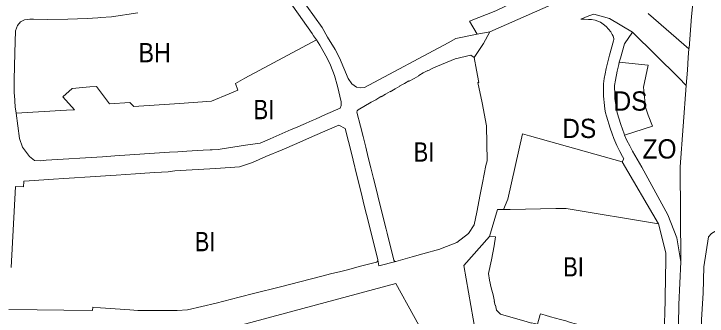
# Model space of a CAD drawing. Extents: x -650451 to -642268, y -1075216 to -1066610.
# Drawn here: x -648300.4 to -647868.5, y -1070372.8 to -1070184.8 of the extents above; entities that cross this region are included whole.
import ezdxf

# ---------------------------------------------------------------- set-up
doc = ezdxf.new("R2010")
doc.units = 0
doc.header["$LTSCALE"] = 4.8
for name, color, linetype, lineweight in [('1', 7, 'Continuous', 13), ('11', 7, 'Continuous', 13), ('15', 7, 'Continuous', 13), ('2', 7, 'Continuous', 13), ('24', 7, 'Continuous', 13), ('25', 7, 'Continuous', 13), ('40', 7, 'Continuous', 13), ('42', 7, 'Continuous', 13)]:
    doc.layers.add(name, color=color, linetype=linetype, lineweight=lineweight)
doc.layers.add('62', color=7, linetype='Continuous')

msp = doc.modelspace()

# ---------------------------------------------------------------- linework, layer by layer
at = {"layer": '1'}
for points in [[(-648021.35, -1070096.14), (-648010.55, -1070112.03), (-647985.78, -1070144.53), (-647984.1, -1070158.09), (-647975.21, -1070170.64), (-648000.23, -1070182.88), (-648016.62, -1070189.37), (-648011.68, -1070197.45)], [(-648136.17, -1070166.33), (-648114.57, -1070196.91), (-648113.7, -1070198.48), (-648111.79, -1070201.01)], [(-648011.68, -1070197.45), (-648024.97, -1070200.05), (-648029.87, -1070202.83), (-648081.95, -1070230.61), (-648084.29, -1070230.75), (-648086.84, -1070230.47), (-648089.81, -1070228.21), (-648092.22, -1070224.96), (-648097.5, -1070212.2), (-648100.3, -1070206.86), (-648104.91, -1070199.23), (-648108.41, -1070193.3), (-648117.86, -1070179.91), (-648121.6, -1070174.62)], [(-648298.94, -1070246.62), (-648299.56, -1070242.66), (-648300.09, -1070235.42), (-648300.14, -1070234.24), (-648300.26, -1070225.9), (-648299.73, -1070208.99), (-648299.31, -1070195.28), (-648298.08, -1070192.01), (-648296.21, -1070189.78), (-648293.66, -1070188.37), (-648290.53, -1070188.08), (-648288.12, -1070188.1), (-648279.39, -1070188.19), (-648266.72, -1070188.03), (-648254.7, -1070187.63), (-648248.18, -1070187.16), (-648246.5, -1070187.01), (-648239.48, -1070186.5), (-648223.26, -1070184.12)], [(-648111.79, -1070201.01), (-648156.42, -1070224.85), (-648162.37, -1070228.03), (-648160.78, -1070232.3), (-648166.31, -1070234.59), (-648177.26, -1070239.13), (-648197.26, -1070240.45), (-648225.67, -1070242.33), (-648228.05, -1070239.85), (-648240.81, -1070240.8), (-648248.96, -1070229.92), (-648253.14, -1070230.26), (-648264.1, -1070231.14), (-648269.87, -1070236.34), (-648262.71, -1070244.46), (-648267.67, -1070244.74), (-648298.94, -1070246.62)]]:
    msp.add_lwpolyline(points, dxfattribs=at)
at = {"layer": '11'}
msp.add_lwpolyline([(-648169.69, -1070381.43), (-648062.37, -1070352.64), (-648040.47, -1070392.422), (-648014.63, -1070439.36)], dxfattribs=at)
at = {"layer": '15'}
for points in [[(-648111.79, -1070201.01), (-648113.7, -1070198.48), (-648114.57, -1070196.91), (-648136.17, -1070166.33)], [(-648121.6, -1070174.62), (-648117.86, -1070179.91), (-648108.41, -1070193.3), (-648104.91, -1070199.23), (-648100.3, -1070206.86), (-648097.5, -1070212.2), (-648092.22, -1070224.96), (-648089.81, -1070228.21), (-648086.84, -1070230.47), (-648084.29, -1070230.75), (-648081.95, -1070230.61), (-648029.87, -1070202.83), (-648024.97, -1070200.05), (-648011.68, -1070197.45), (-648003.88, -1070195.93)], [(-648223.26, -1070184.12), (-648239.48, -1070186.5), (-648246.5, -1070187.01), (-648248.18, -1070187.16), (-648254.7, -1070187.63), (-648266.72, -1070188.03), (-648279.39, -1070188.19), (-648288.12, -1070188.1), (-648290.53, -1070188.08), (-648293.66, -1070188.37), (-648296.21, -1070189.78), (-648298.08, -1070192.01), (-648299.31, -1070195.28), (-648299.73, -1070208.99), (-648300.26, -1070225.9), (-648300.14, -1070234.24), (-648300.09, -1070235.42), (-648299.56, -1070242.66), (-648298.94, -1070246.62)], [(-647921.51, -1070276.76), (-647920.33, -1070275.01), (-647921.18, -1070273.48), (-647922.9, -1070270.3), (-647924.71, -1070266.72), (-647926.63, -1070262.27), (-647927.75, -1070259.37), (-647928.98, -1070255.79), (-647931.29, -1070248.43), (-647931.73, -1070246.41), (-647932.14, -1070244.04), (-647932.46, -1070241.85), (-647932.71, -1070239.9), (-647932.92, -1070237.9), (-647933.08, -1070235.89), (-647933.16, -1070233.26), (-647933.06, -1070229.2), (-647933.15, -1070228.26), (-647932.61, -1070224.91), (-647932.11, -1070222.16), (-647931.38, -1070218.82), (-647930.39, -1070214.64), (-647929.26, -1070210.43), (-647926.81, -1070201.51), (-647926.67, -1070200.75), (-647926.71, -1070200.11), (-647927.14, -1070198.58), (-647927.61, -1070197.51), (-647928.54, -1070195.94), (-647929.99, -1070194.18), (-647931.49, -1070192.69), (-647933.35, -1070191.17), (-647935.02, -1070190.02), (-647936.66, -1070189.2), (-647938.3, -1070188.64), (-647940.55, -1070188.27), (-647942.44, -1070188.16), (-647945.13, -1070188.08), (-647947.18, -1070188.08), (-647942.21, -1070185.96), (-647939.19, -1070185.03), (-647929.39, -1070187.74), (-647915.09, -1070196.09)], [(-648003.88, -1070195.93), (-648007.83, -1070203.13), (-648013.55, -1070211.83)], [(-647915.09, -1070196.09), (-647920.06, -1070203.364), (-647922.51, -1070212.284), (-647923.215, -1070214.904)], [(-648298.94, -1070246.62), (-648296.89, -1070262.29), (-648295.02, -1070267.62), (-648290.69, -1070273.53), (-648287.51, -1070276.06), (-648284.05, -1070276.13), (-648280.31, -1070275.87), (-648245.15, -1070273.63), (-648237.48, -1070273.14), (-648203.52, -1070270.87), (-648198.21, -1070270.51), (-648195.5, -1070270.33), (-648192.73, -1070270.17), (-648182.47, -1070269.6), (-648178.11, -1070269.35), (-648176.91, -1070269.29), (-648172.92, -1070269.07), (-648171.92, -1070269.01), (-648156.15, -1070266.55), (-648146.94, -1070265.12), (-648140.81, -1070262.56), (-648127.7, -1070256.8), (-648125.02, -1070255.63), (-648118.77, -1070252.93), (-648118.34, -1070252.73), (-648114.54, -1070251.09), (-648112.52, -1070250.19), (-648106.17, -1070247.43), (-648097.22, -1070243.47), (-648096.49, -1070241.83), (-648096.46, -1070239.52), (-648098.8, -1070229.7), (-648100.69, -1070223.02), (-648103.18, -1070216.73), (-648105.22, -1070212.27), (-648109.72, -1070204.3), (-648111.79, -1070201.01)], [(-648013.55, -1070211.83), (-648015.82, -1070210.47), (-648025.56, -1070212.7), (-648039.07, -1070218.36), (-648042.46, -1070220.18), (-648042.56, -1070219.96), (-648045.41, -1070221.51), (-648048.21, -1070223.08), (-648048.1, -1070223.34), (-648051.05, -1070224.96), (-648054.18, -1070226.69), (-648054.28, -1070226.47), (-648057.13, -1070228.06), (-648059.95, -1070229.59), (-648059.85, -1070229.81), (-648062.8, -1070231.46), (-648065.94, -1070233.21), (-648066.05, -1070232.97), (-648068.79, -1070234.66), (-648071.55, -1070236.37), (-648071.72, -1070236.13), (-648074.93, -1070238.25), (-648077.76, -1070239.76), (-648085.96, -1070244.37), (-648086.56, -1070245.06), (-648086.65, -1070246), (-648084.5, -1070254.64), (-648082.83, -1070261.09), (-648081.21, -1070267.63), (-648079.59, -1070274.14), (-648078.01, -1070280.61), (-648076.37, -1070287.11), (-648074.77, -1070293.6), (-648072.58, -1070302.27), (-648068.44, -1070318.76), (-648067.85, -1070321.14), (-648063.61, -1070338), (-648063.21, -1070338.65), (-648062.41, -1070338.79)], [(-647923.215, -1070214.904), (-647923.578, -1070216.253), (-647924.568, -1070220.433), (-647925.699, -1070226.024), (-647926.239, -1070229.374), (-647926.102, -1070235.335), (-647925.942, -1070237.345), (-647924.611, -1070246.334), (-647922.301, -1070253.694), (-647920.203, -1070259.497), (-647919.915, -1070260.171)], [(-648073.73, -1070337.89), (-648079.48, -1070314.4), (-648081.94, -1070304.77), (-648084.34, -1070295.08), (-648086.69, -1070285.38), (-648089.02, -1070275.69), (-648089.88, -1070272.34), (-648094.07, -1070256.14), (-648097.95, -1070254.01), (-648108.07, -1070258.47), (-648116.12, -1070261.88), (-648124.18, -1070265.35), (-648133.32, -1070269.29), (-648143.41, -1070273.6), (-648151.83, -1070277.25), (-648159.92, -1070279.86), (-648174.61, -1070280.91), (-648193.03, -1070282.06), (-648200.21, -1070282.51), (-648204.19, -1070282.99), (-648212.57, -1070283.47), (-648218.7, -1070283.92), (-648224.64, -1070284.31), (-648230.69, -1070284.71), (-648236.61, -1070285.15), (-648243.25, -1070285.55), (-648249.5, -1070285.99), (-648256.24, -1070286.42), (-648262.6, -1070286.81), (-648269.22, -1070287.26), (-648275.65, -1070287.7), (-648290.92, -1070288.73), (-648294.24, -1070288.82), (-648294.25, -1070289.08), (-648294.44, -1070292.44), (-648299.33, -1070292.26), (-648302.14, -1070342.61)], [(-647919.915, -1070260.171), (-647918.463, -1070263.562), (-647916.743, -1070266.97), (-647915.023, -1070270.15), (-647909.29, -1070280.15), (-647893.03, -1070309.89), (-647887.295, -1070324.186), (-647884.92, -1070338.99)], [(-647895.42, -1070388.18), (-647895.15, -1070377.65), (-647895.09, -1070375.13), (-647894.96, -1070372.66), (-647894.3, -1070337.61), (-647894.22, -1070333.47), (-647898.82, -1070315.51), (-647921.51, -1070276.76)], [(-648040.47, -1070392.422), (-648012.846, -1070382.882), (-648020.07, -1070341.3), (-648004.11, -1070323.28)], [(-648004.11, -1070323.28), (-648000.34, -1070323.54), (-648001.12, -1070329.1), (-648002.93, -1070337.72), (-648004.68, -1070346.24), (-648004.02, -1070350.39), (-648002.99, -1070355.18), (-648001.86, -1070359.66), (-648000.97, -1070363.69), (-648001.1, -1070363.75), (-648000.59, -1070366.04), (-648000.45, -1070366.02), (-647999.76, -1070369.16), (-647997.34, -1070371.66), (-647987.93, -1070374.23), (-647982.67, -1070375.67), (-647982.7, -1070375.8), (-647977.9, -1070377.14), (-647977.86, -1070377.01), (-647974.28, -1070377.94)], [(-648062.41, -1070338.79), (-648072.96, -1070341.45), (-648073.73, -1070337.89)], [(-647884.92, -1070338.99), (-647886.21, -1070365.54), (-647887.07, -1070416.41), (-647878.96, -1070462.33), (-647864.39, -1070538.27), (-647847.43, -1070592.87), (-647838.01, -1070623.65), (-647823.823, -1070616.697), (-647819.04, -1070625.82), (-647820.78, -1070626.64), (-647818.97, -1070682.49), (-647788.61, -1070749.59), (-647794.72, -1070752.32), (-647796.81, -1070749.77), (-647799.17, -1070747.87), (-647801.72, -1070747.13), (-647803.86, -1070747.73), (-647803.27, -1070749.84)]]:
    msp.add_lwpolyline(points, dxfattribs=at)
at = {"layer": '2'}
for points in [[(-648298.94, -1070246.62), (-648267.67, -1070244.74), (-648262.71, -1070244.46), (-648269.87, -1070236.34), (-648264.1, -1070231.14), (-648253.14, -1070230.26), (-648248.96, -1070229.92), (-648240.81, -1070240.8), (-648228.05, -1070239.85), (-648225.67, -1070242.33), (-648197.26, -1070240.45), (-648177.26, -1070239.13), (-648166.31, -1070234.59), (-648160.78, -1070232.3), (-648162.37, -1070228.03), (-648156.42, -1070224.85), (-648111.79, -1070201.01)], [(-648111.79, -1070201.01), (-648109.72, -1070204.3), (-648105.22, -1070212.27), (-648103.18, -1070216.73), (-648100.69, -1070223.02), (-648098.8, -1070229.7), (-648096.46, -1070239.52), (-648096.49, -1070241.83), (-648097.22, -1070243.47), (-648106.17, -1070247.43), (-648112.52, -1070250.19), (-648114.54, -1070251.09), (-648118.34, -1070252.73), (-648118.77, -1070252.93), (-648125.02, -1070255.63), (-648127.7, -1070256.8), (-648140.81, -1070262.56), (-648146.94, -1070265.12), (-648156.15, -1070266.55), (-648171.92, -1070269.01), (-648172.92, -1070269.07), (-648176.91, -1070269.29), (-648178.11, -1070269.35), (-648182.47, -1070269.6), (-648192.73, -1070270.17), (-648195.5, -1070270.33), (-648198.21, -1070270.51), (-648203.52, -1070270.87), (-648237.48, -1070273.14), (-648245.15, -1070273.63), (-648280.31, -1070275.87), (-648284.05, -1070276.13), (-648287.51, -1070276.06), (-648290.69, -1070273.53), (-648295.02, -1070267.62), (-648296.89, -1070262.29), (-648298.94, -1070246.62)], [(-648062.41, -1070338.79), (-648063.21, -1070338.65), (-648063.61, -1070338), (-648067.85, -1070321.14), (-648068.44, -1070318.76), (-648072.58, -1070302.27), (-648074.77, -1070293.6), (-648076.37, -1070287.11), (-648078.01, -1070280.61), (-648079.59, -1070274.14), (-648081.21, -1070267.63), (-648082.83, -1070261.09), (-648084.5, -1070254.64), (-648086.65, -1070246), (-648086.56, -1070245.06), (-648085.96, -1070244.37), (-648077.76, -1070239.76), (-648074.93, -1070238.25), (-648071.72, -1070236.13), (-648071.55, -1070236.37), (-648068.79, -1070234.66), (-648066.05, -1070232.97), (-648065.94, -1070233.21), (-648062.8, -1070231.46), (-648059.85, -1070229.81), (-648059.95, -1070229.59), (-648057.13, -1070228.06), (-648054.28, -1070226.47), (-648054.18, -1070226.69), (-648051.05, -1070224.96), (-648048.1, -1070223.34), (-648048.21, -1070223.08), (-648045.41, -1070221.51), (-648042.56, -1070219.96), (-648042.46, -1070220.18), (-648039.07, -1070218.36), (-648025.56, -1070212.7), (-648015.82, -1070210.47), (-648013.55, -1070211.83)], [(-648013.55, -1070211.83), (-648012.15, -1070219.69), (-648010.77, -1070227.39), (-648011.46, -1070227.52), (-648008.62, -1070240.12), (-648005.88, -1070254.37), (-648005.64, -1070276.2), (-648006.32, -1070279.06), (-648008.41, -1070289.81), (-648009.84, -1070297.19), (-648011.99, -1070308.21), (-648013.74, -1070316.1), (-648017.1, -1070321.37), (-648024.41, -1070326.94), (-648034.54, -1070331.05), (-648035.1, -1070331.21), (-648045.61, -1070334.05), (-648052.31, -1070335.9), (-648062.41, -1070338.79)], [(-647867.58, -1070459.6), (-647870.64, -1070433.56), (-647871.52, -1070421.5), (-647872.06, -1070408.04), (-647872.66, -1070398.77), (-647872.46, -1070392.48), (-647872.08, -1070375), (-647871.07, -1070358.52), (-647870.49, -1070342.22), (-647867.72, -1070323.46), (-647865.72, -1070321.45), (-647860.64, -1070318.32), (-647859.2, -1070309.44), (-647856.95, -1070295.54), (-647856.16, -1070245.75)], [(-648302.14, -1070342.61), (-648299.33, -1070292.26), (-648294.44, -1070292.44), (-648294.25, -1070289.08), (-648294.24, -1070288.82), (-648290.92, -1070288.73), (-648275.65, -1070287.7), (-648269.22, -1070287.26), (-648262.6, -1070286.81), (-648256.24, -1070286.42), (-648249.5, -1070285.99), (-648243.25, -1070285.55), (-648236.61, -1070285.15), (-648230.69, -1070284.71), (-648224.64, -1070284.31), (-648218.7, -1070283.92), (-648212.57, -1070283.47), (-648204.19, -1070282.99), (-648200.21, -1070282.51), (-648193.03, -1070282.06), (-648174.61, -1070280.91), (-648159.92, -1070279.86), (-648151.83, -1070277.25), (-648143.41, -1070273.6), (-648133.32, -1070269.29), (-648124.18, -1070265.35), (-648116.12, -1070261.88), (-648108.07, -1070258.47), (-648097.95, -1070254.01), (-648094.07, -1070256.14), (-648089.88, -1070272.34), (-648089.02, -1070275.69), (-648086.69, -1070285.38), (-648084.34, -1070295.08), (-648081.94, -1070304.77), (-648079.48, -1070314.4), (-648073.73, -1070337.89)], [(-648004.11, -1070323.28), (-647999.2, -1070306.58), (-647995.46, -1070306.55)], [(-647995.46, -1070306.55), (-647991.12, -1070306.46), (-647962.82, -1070305.9), (-647956.36, -1070305.77), (-647898.82, -1070315.51)], [(-647898.82, -1070315.51), (-647894.22, -1070333.47), (-647894.3, -1070337.61), (-647894.96, -1070372.66), (-647895.09, -1070375.13), (-647895.15, -1070377.65), (-647895.42, -1070388.18)], [(-647974.28, -1070377.94), (-647977.86, -1070377.01), (-647977.9, -1070377.14), (-647982.7, -1070375.8), (-647982.67, -1070375.67), (-647987.93, -1070374.23), (-647997.34, -1070371.66), (-647999.76, -1070369.16), (-648000.45, -1070366.02), (-648000.59, -1070366.04), (-648001.1, -1070363.75), (-648000.97, -1070363.69), (-648001.86, -1070359.66), (-648002.99, -1070355.18), (-648004.02, -1070350.39), (-648004.68, -1070346.24), (-648002.93, -1070337.72), (-648001.12, -1070329.1), (-648000.34, -1070323.54), (-648004.11, -1070323.28)], [(-648073.73, -1070337.89), (-648073.95, -1070338.86), (-648074.5, -1070339.28), (-648076.24, -1070339.75), (-648084.39, -1070341.82), (-648092.57, -1070343.94), (-648097.48, -1070345.22), (-648102.37, -1070346.37), (-648109.44, -1070348.25), (-648114.89, -1070349.64), (-648135.05, -1070354.76), (-648150.25, -1070358.6), (-648159.94, -1070361.08), (-648174.32, -1070364.75), (-648192.17, -1070369.02), (-648198.61, -1070369.32), (-648223.26, -1070369.36), (-648228.24, -1070369), (-648246.36, -1070367.68), (-648251.28, -1070367.33), (-648251.3, -1070369.37), (-648269.3, -1070369.19), (-648285.81, -1070368.99), (-648303.52, -1070368.78)], [(-647939.56, -1070387.76), (-647937.87, -1070381.79), (-647937.71, -1070381.22), (-647944.21, -1070379.38), (-647947.24, -1070378.52), (-647950.47, -1070377.61), (-647953.59, -1070376.72), (-647956.63, -1070375.87), (-647959.94, -1070374.93), (-647966.06, -1070373.2), (-647969.33, -1070372.27), (-647972.31, -1070371.43), (-647972.45, -1070371.91), (-647974.28, -1070377.94)]]:
    msp.add_lwpolyline(points, dxfattribs=at)
at = {"layer": '24'}
for points in [[(-648003.88, -1070195.93), (-647948.25, -1070171.21), (-647942.7, -1070169.68)], [(-647915.09, -1070196.09), (-647929.39, -1070187.74), (-647939.19, -1070185.03), (-647942.21, -1070185.96), (-647947.18, -1070188.08), (-647945.13, -1070188.08), (-647942.44, -1070188.16), (-647940.55, -1070188.27), (-647938.3, -1070188.64), (-647936.66, -1070189.2), (-647935.02, -1070190.02), (-647933.35, -1070191.17), (-647931.49, -1070192.69), (-647929.99, -1070194.18), (-647928.54, -1070195.94), (-647927.61, -1070197.51), (-647927.14, -1070198.58), (-647926.71, -1070200.11), (-647926.67, -1070200.75), (-647926.81, -1070201.51), (-647929.26, -1070210.43), (-647930.39, -1070214.64), (-647931.38, -1070218.82), (-647932.11, -1070222.16), (-647932.61, -1070224.91), (-647933.15, -1070228.26), (-647933.06, -1070229.2), (-647933.16, -1070233.26), (-647933.08, -1070235.89), (-647932.92, -1070237.9), (-647932.71, -1070239.9), (-647932.46, -1070241.85), (-647932.14, -1070244.04), (-647931.73, -1070246.41), (-647931.29, -1070248.43), (-647928.98, -1070255.79), (-647927.75, -1070259.37), (-647926.63, -1070262.27), (-647924.71, -1070266.72), (-647922.9, -1070270.3), (-647921.18, -1070273.48), (-647920.33, -1070275.01), (-647921.51, -1070276.76)], [(-647905.17, -1070184.5), (-647905.08, -1070184.73), (-647879.839, -1070206.461)], [(-648013.55, -1070211.83), (-648007.83, -1070203.13), (-648003.88, -1070195.93)], [(-647881.54, -1070229.24), (-647886.23, -1070224.61), (-647915.09, -1070196.09)], [(-647879.839, -1070206.461), (-647880.25, -1070211.9), (-647880.83, -1070219.74), (-647881.54, -1070229.24)], [(-648062.41, -1070338.79), (-648052.31, -1070335.9), (-648045.61, -1070334.05), (-648035.1, -1070331.21), (-648034.54, -1070331.05), (-648024.41, -1070326.94), (-648017.1, -1070321.37), (-648013.74, -1070316.1), (-648011.99, -1070308.21), (-648009.84, -1070297.19), (-648008.41, -1070289.81), (-648006.32, -1070279.06), (-648005.64, -1070276.2), (-648005.88, -1070254.37), (-648008.62, -1070240.12), (-648011.46, -1070227.52), (-648010.77, -1070227.39), (-648012.15, -1070219.69), (-648013.55, -1070211.83)], [(-647919.915, -1070260.171), (-647920.203, -1070259.497), (-647922.301, -1070253.694), (-647924.611, -1070246.334), (-647925.942, -1070237.345), (-647926.102, -1070235.335), (-647926.239, -1070229.374), (-647925.699, -1070226.024), (-647924.568, -1070220.433), (-647923.578, -1070216.253), (-647923.215, -1070214.904)], [(-647923.215, -1070214.904), (-647905.314, -1070216.756), (-647908.065, -1070230.323), (-647906.874, -1070242.74), (-647905.307, -1070247.73), (-647902.61, -1070254.665), (-647919.915, -1070260.171)], [(-647921.51, -1070276.76), (-647979.24, -1070260.71), (-647983.6, -1070259.5), (-647992.71, -1070300.01), (-647995.46, -1070306.55)], [(-647995.46, -1070306.55), (-647999.2, -1070306.58), (-648004.11, -1070323.28)], [(-648004.11, -1070323.28), (-648020.07, -1070341.3), (-648012.846, -1070382.882), (-648040.47, -1070392.422)], [(-648303.52, -1070368.78), (-648285.81, -1070368.99), (-648269.3, -1070369.19), (-648251.3, -1070369.37), (-648251.28, -1070367.33), (-648246.36, -1070367.68), (-648228.24, -1070369), (-648223.26, -1070369.36), (-648198.61, -1070369.32), (-648192.17, -1070369.02), (-648174.32, -1070364.75), (-648159.94, -1070361.08), (-648150.25, -1070358.6), (-648135.05, -1070354.76), (-648114.89, -1070349.64), (-648109.44, -1070348.25), (-648102.37, -1070346.37), (-648097.48, -1070345.22), (-648092.57, -1070343.94), (-648084.39, -1070341.82), (-648076.24, -1070339.75), (-648074.5, -1070339.28), (-648073.95, -1070338.86), (-648073.73, -1070337.89)], [(-648073.73, -1070337.89), (-648072.96, -1070341.45), (-648062.41, -1070338.79)], [(-648040.47, -1070392.422), (-648062.37, -1070352.64), (-648169.69, -1070381.43)], [(-647974.28, -1070377.94), (-647972.45, -1070371.91), (-647972.31, -1070371.43), (-647969.33, -1070372.27), (-647966.06, -1070373.2), (-647959.94, -1070374.93), (-647956.63, -1070375.87), (-647953.59, -1070376.72), (-647950.47, -1070377.61), (-647947.24, -1070378.52), (-647944.21, -1070379.38), (-647937.71, -1070381.22), (-647937.87, -1070381.79), (-647939.56, -1070387.76)]]:
    msp.add_lwpolyline(points, dxfattribs=at)
at = {"layer": '25'}
for points in [[(-647879.839, -1070206.461), (-647879.81, -1070206.08), (-647878.18, -1070186.33), (-647877.68, -1070180.34), (-647876.74, -1070168.88), (-647873.97, -1070156.58)], [(-647881.54, -1070229.24), (-647880.83, -1070219.74), (-647880.25, -1070211.9), (-647879.839, -1070206.461)], [(-647884.92, -1070338.99), (-647885.31, -1070280), (-647881.54, -1070229.24)], [(-647856.16, -1070245.75), (-647856.95, -1070295.54), (-647859.2, -1070309.44), (-647860.64, -1070318.32), (-647865.72, -1070321.45), (-647867.72, -1070323.46), (-647870.49, -1070342.22), (-647871.07, -1070358.52), (-647872.08, -1070375), (-647872.46, -1070392.48), (-647872.66, -1070398.77), (-647872.06, -1070408.04), (-647871.52, -1070421.5), (-647870.64, -1070433.56), (-647867.58, -1070459.6), (-647865.59, -1070470.14)], [(-647803.27, -1070749.84), (-647803.86, -1070747.73), (-647801.72, -1070747.13), (-647799.17, -1070747.87), (-647796.81, -1070749.77), (-647794.72, -1070752.32), (-647788.61, -1070749.59), (-647818.97, -1070682.49), (-647820.78, -1070626.64), (-647819.04, -1070625.82), (-647823.823, -1070616.697), (-647838.01, -1070623.65), (-647847.43, -1070592.87), (-647864.39, -1070538.27), (-647878.96, -1070462.33), (-647887.07, -1070416.41), (-647886.21, -1070365.54), (-647884.92, -1070338.99)]]:
    msp.add_lwpolyline(points, dxfattribs=at)
at = {"layer": '40'}
for points in [[(-648011.68, -1070197.45), (-648016.62, -1070189.37), (-648000.23, -1070182.88), (-647975.21, -1070170.64), (-647984.1, -1070158.09), (-647985.78, -1070144.53), (-648010.55, -1070112.03), (-648021.35, -1070096.14)], [(-647942.7, -1070169.68), (-647948.25, -1070171.21), (-648003.88, -1070195.93), (-648011.68, -1070197.45)]]:
    msp.add_lwpolyline(points, dxfattribs=at)
at = {"layer": '42'}
for points in [[(-647923.215, -1070214.904), (-647922.51, -1070212.284), (-647920.06, -1070203.364), (-647915.09, -1070196.09)], [(-647915.09, -1070196.09), (-647886.23, -1070224.61), (-647881.54, -1070229.24)], [(-647919.915, -1070260.171), (-647902.61, -1070254.665), (-647905.307, -1070247.73), (-647906.874, -1070242.74), (-647908.065, -1070230.323), (-647905.314, -1070216.756), (-647923.215, -1070214.904)], [(-647881.54, -1070229.24), (-647885.31, -1070280), (-647884.92, -1070338.99)], [(-647884.92, -1070338.99), (-647887.295, -1070324.186), (-647893.03, -1070309.89), (-647909.29, -1070280.15), (-647915.023, -1070270.15), (-647916.743, -1070266.97), (-647918.463, -1070263.562), (-647919.915, -1070260.171)]]:
    msp.add_lwpolyline(points, dxfattribs=at)

# ---------------------------------------------------------------- texts
at = {"layer": '62'}
for s, width, p in [('BH', 0.9, (-648222.694, -1070214.88)), ('DS', 0.95, (-647926.858, -1070244.992)), ('BI', 0.85, (-648151.029, -1070250.297)), ('DS', 0.95, (-647958.772, -1070262.024)), ('ZO', 0.95, (-647908.749, -1070274.769)), ('BI', 0.85, (-648051.327, -1070276.708)), ('BI', 0.85, (-648187.684, -1070332.464)), ('BI', 0.85, (-647958.181, -1070348.157))]:
    msp.add_text(s, height=12, dxfattribs=dict(at, width=width)).set_placement(p)

doc.saveas('drawing.dxf')
